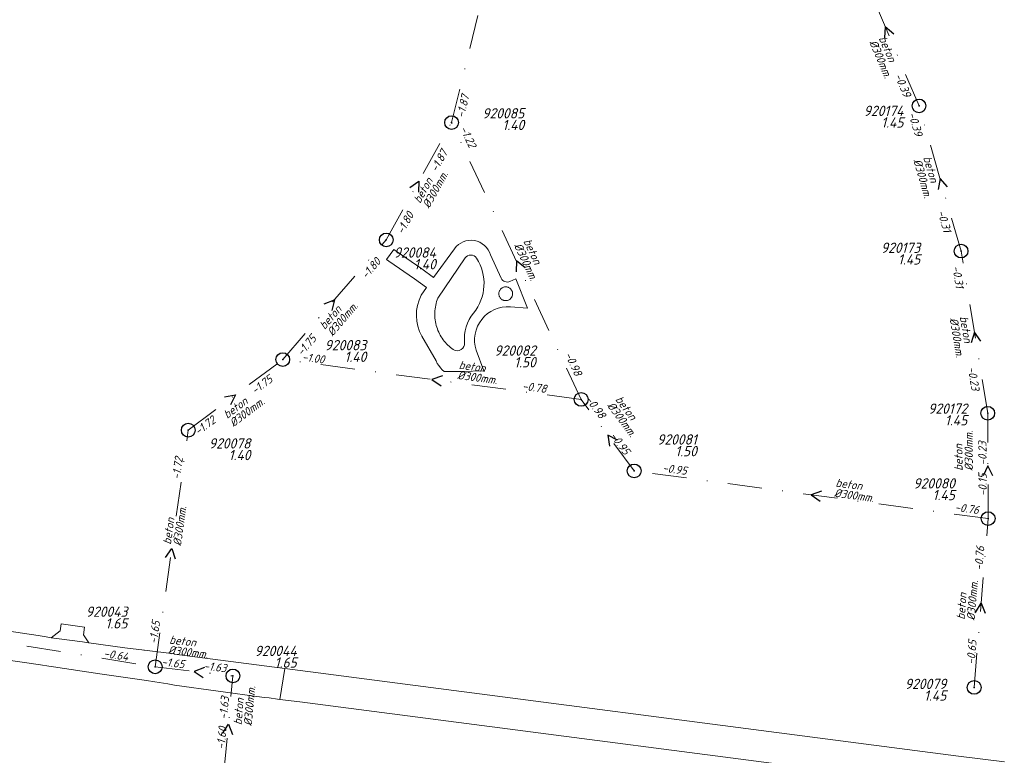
# Model space of a CAD drawing. Extents: x 148869 to 161638, y 453607 to 469810.
# Tile 695 of 1056: x 154540 to 154684, y 468014 to 468122. Entities that reach past the tile are written whole.
import ezdxf
from ezdxf.enums import TextEntityAlignment as Align

# ---------------------------------------------------------------- set-up
doc = ezdxf.new("R2010")
doc.units = 0
doc.header["$PDMODE"] = 32
doc.header["$PDSIZE"] = 2
doc.linetypes.add('RI-VWA', pattern=[11, 5, -3, 0, -3])
doc.layers.get('0').update_dxf_attribs({"linetype": 'CONTINUOUS'})
for name, color, linetype in [('B-OI-RI-BOB-T18-niet meenemen', 252, 'CONTINUOUS'), ('B-OI-RI-DIAMETER-T18-niet meenemen', 252, 'CONTINUOUS'), ('B-OI-RI-MATERIAAL-T18-niet meenemen', 252, 'CONTINUOUS'), ('B-OI-RI-STROOMRICHTING-S-niet meenemen', 252, 'CONTINUOUS'), ('B-OI-RI-VWA_PUTDEKSELHOOGTE-T25-niet meenemen', 252, 'CONTINUOUS'), ('gs dwa', 252, 'CONTINUOUS')]:
    doc.layers.add(name, color=color, linetype=linetype)
for name, color, linetype, lineweight in [('B-OI-RI-VWA_TRANSPORTLEIDING-G-niet meenemen', 252, 'RI-VWA', 18), ('B-RO-VH-VERHARDING_ASFALT-GV', 251, 'CONTINUOUS', 18), ('B-RO-VH-VERHARDING_HALFVERHARDING_GRIND-GV', 251, 'CONTINUOUS', 18), ('B-RO-VH-VERHARDING_STRAATBAKSTEEN-GV', 251, 'CONTINUOUS', 18)]:
    doc.layers.add(name, color=color, linetype=linetype, lineweight=lineweight)
doc.styles.add('iso15', font='ISO.shx', dxfattribs={"oblique": 15})
doc.styles.add('NLCS-ISO-M750_CURSIEF', font='NLCS-ISO.ttf', dxfattribs={"oblique": 15})

# ---------------------------------------------------------------- blocks, each defined once
blk = doc.blocks.new('ACMAP_ANN_TEMPLATE_diam')
at = {"color": 0, "linetype": 'ByBlock', "style": 'iso15', "oblique": 15}
blk.add_attdef('diam', (0.5, -1.3), '', height=1.2, dxfattribs=at)
blk = doc.blocks.new('ACMAP_ANN_TEMPLATE_mat')
at = {"color": 0, "linetype": 'ByBlock', "style": 'iso15', "oblique": 15}
blk.add_attdef('mat', (0.5, 0.2), '', height=1.2, dxfattribs=at)
blk = doc.blocks.new('ACMAP_ANN_TEMPLATE_nap-l')
at = {"color": 0, "linetype": 'ByBlock', "style": 'iso15', "oblique": 15}
blk.add_attdef('nap-l', (3.3, 0.2), '', height=1.2, dxfattribs=at)
blk = doc.blocks.new('ACMAP_ANN_TEMPLATE_nap-r')
at = {"color": 0, "linetype": 'ByBlock', "style": 'iso15', "oblique": 15}
blk.add_attdef('nap-r', text='', height=1.2, dxfattribs=at).set_placement((-4.1, 0.2), align=Align.RIGHT)
blk = doc.blocks.new('ACMAP_ANN_TEMPLATE_puth-dwa')
at = {"color": 0, "linetype": 'ByBlock', "style": 'iso15', "oblique": 15}
blk.add_attdef('puth-dwa', text='', height=1.5, dxfattribs=at).set_placement((2.7, 1), align=Align.RIGHT)
blk = doc.blocks.new('ACMAP_ANN_TEMPLATE_putnr-dwa')
at = {"color": 0, "linetype": 'ByBlock', "style": 'iso15', "oblique": 15}
blk.add_attdef('putnr-dwa', text='', height=1.5, dxfattribs=at).set_placement((2.7, 2.7), align=Align.RIGHT)

msp = doc.modelspace()

# ---------------------------------------------------------------- linework, layer by layer
at = {"layer": 'B-OI-RI-STROOMRICHTING-S-niet meenemen'}
for points in [[(154667.46, 468119.61), (154666.23, 468120.66), (154666.14, 468119.05)], [(154675.31, 468097.35), (154674.21, 468098.54), (154673.92, 468096.95)], [(154596.91, 468097.24), (154598.23, 468098.15), (154598.16, 468096.54)], [(154613.71, 468085.52), (154612.45, 468086.52), (154612.4, 468084.91)], [(154584.44, 468080.25), (154585.92, 468080.86), (154585.53, 468079.3)], [(154680.17, 468074.82), (154679.23, 468076.13), (154678.75, 468074.59)], [(154601.66, 468069.76), (154600.14, 468069.23), (154601.47, 468068.33)], [(154569.91, 468066.7), (154571.49, 468066.99), (154570.77, 468065.55)], [(154627.19, 468060.39), (154625.76, 468061.11), (154626.03, 468059.53)], [(154681.93, 468055.18), (154681.2, 468056.62), (154680.49, 468055.18)], [(154656.95, 468052.94), (154655.42, 468052.42), (154656.76, 468051.51)], [(154561.28, 468043.26), (154562.2, 468044.59), (154562.71, 468043.06)], [(154679.37, 468035.25), (154680.21, 468036.63), (154680.81, 468035.14)], [(154566.96, 468027.21), (154565.45, 468026.67), (154566.79, 468025.78)], [(154569.61, 468017.6), (154570.46, 468018.97), (154571.04, 468017.47)]]:
    msp.add_lwpolyline(points, dxfattribs=at)
at = {"layer": 'B-OI-RI-VWA_TRANSPORTLEIDING-G-niet meenemen'}
for p, q in [((154603, 468106.7), (154612.58, 468145.65)), ((154671.15, 468109.12), (154661.32, 468132.19)), ((154677.28, 468087.95), (154671.15, 468109.12)), ((154593.47, 468089.59), (154603, 468106.7)), ((154621.89, 468066.33), (154603, 468106.7)), ((154578.38, 468072.14), (154593.47, 468089.59)), ((154681.17, 468064.3), (154677.28, 468087.95)), ((154564.61, 468061.84), (154578.38, 468072.14)), ((154621.89, 468066.33), (154578.38, 468072.14)), ((154629.62, 468055.9), (154621.89, 468066.33)), ((154681.23, 468048.94), (154681.17, 468064.3)), ((154559.78, 468027.33), (154564.61, 468061.84)), ((154681.23, 468048.94), (154629.62, 468055.9)), ((154679.19, 468024.32), (154681.23, 468048.94)), ((154508.18, 468035.64), (154559.78, 468027.33)), ((154559.78, 468027.33), (154571.11, 468026)), ((154569.81, 468011.94), (154571.11, 468026))]:
    msp.add_line(p, q, dxfattribs=at)
at = {"layer": 'B-RO-VH-VERHARDING_ASFALT-GV', "flags": 128}
for points in [[(154502.74, 468033.62), (154506.2, 468033.03), (154509.11, 468032.61), (154513.1, 468032.03), (154515.02, 468031.75), (154516.26, 468031.57), (154527.26, 468029.94), (154529.38, 468029.63), (154530.61, 468029.45), (154533.97, 468028.95), (154543.04, 468027.61), (154544.29, 468027.42), (154544.95, 468027.32), (154551.69, 468026.33), (154558.52, 468025.32), (154559.75, 468025.14), (154561.64, 468024.85)], [(154562.59, 468024.65), (154575.35, 468022.88), (154575.75, 468022.87), (154576.41, 468022.79), (154577.6, 468022.63), (154577.98, 468022.58), (154578.69, 468027.08), (154569.3, 468028.3), (154562.59, 468029.18), (154562.57, 468029.2), (154558.23, 468029.77), (154558.13, 468029.76), (154557.82, 468029.8), (154556.55, 468029.95), (154555.36, 468030.09), (154550.13, 468030.82), (154549.17, 468030.95), (154545.76, 468031.42), (154544.61, 468031.58), (154543.9, 468031.68), (154542.72, 468031.89), (154532.21, 468033.43)], [(154683.59, 468013.49), (154676.51, 468014.35), (154578.69, 468027.08), (154577.98, 468022.58), (154580.89, 468022.2), (154678.79, 468009.49)]]:
    msp.add_lwpolyline(points, dxfattribs=at)
at = {"layer": 'B-RO-VH-VERHARDING_ASFALT-GV'}
msp.add_lwpolyline([(154561.64, 468024.85, -0.042212), (154562.59, 468024.65)], format="xyb", dxfattribs=at)
at = {"layer": 'B-RO-VH-VERHARDING_HALFVERHARDING_GRIND-GV', "flags": 128}
for points in [[(154603.42, 468088.3), (154600.37, 468084.09), (154598.66, 468085.37), (154594.91, 468087.95), (154594.56, 468088.19), (154593.52, 468086.71), (154593.86, 468086.47), (154597.61, 468083.9), (154599.36, 468082.64), (154598.58, 468081.51)], [(154600.99, 468081.11), (154604.98, 468086.95)], [(154610.24, 468083.99), (154608.68, 468087.4)], [(154611.57, 468079.82), (154614.08, 468079.62), (154612.37, 468083.89), (154611.51, 468083.54)], [(154598.68, 468075.54), (154600.74, 468071.93), (154600.91, 468071.58), (154601.12, 468071.25), (154601.36, 468070.94), (154601.62, 468070.65), (154601.91, 468070.39)], [(154604.43, 468070.4), (154607.71, 468070.47), (154606.57, 468073.52)]]:
    msp.add_lwpolyline(points, dxfattribs=at)
at = {"layer": 'B-RO-VH-VERHARDING_HALFVERHARDING_GRIND-GV'}
for points in [[(154608.68, 468087.4, 0.623625), (154603.42, 468088.3)], [(154604.98, 468086.95, -0.551568), (154606.62, 468086.91)], [(154606.62, 468086.91, -0.328824), (154606.19, 468078.92)], [(154611.51, 468083.54, -0.42193), (154610.24, 468083.99)], [(154598.58, 468081.51, 0.256695), (154598.68, 468075.54)], [(154600.56, 468078.99, -0.08389), (154600.99, 468081.11)], [(154606.57, 468073.52, -0.532411), (154611.57, 468079.82)], [(154600.84, 468076.85, -0.085168), (154600.56, 468078.99)], [(154606.19, 468078.92, 0.201155), (154604.89, 468074.61)], [(154601.77, 468075.03, -0.084193), (154600.84, 468076.85)], [(154603.24, 468073.59, -0.077935), (154601.77, 468075.03)], [(154604.89, 468074.61, -0.630057), (154603.24, 468073.59)], [(154601.91, 468070.39, 0.01149), (154604.43, 468070.4)]]:
    msp.add_lwpolyline(points, format="xyb", dxfattribs=at)
at = {"layer": 'B-RO-VH-VERHARDING_HALFVERHARDING_GRIND-GV', "flags": 128}
msp.add_lwpolyline([(154611.23, 468080.79), (154611.15, 468080.76), (154611.07, 468080.74), (154610.98, 468080.73), (154610.89, 468080.73), (154610.8, 468080.73), (154610.71, 468080.74), (154610.63, 468080.76), (154610.55, 468080.79), (154610.46, 468080.82), (154610.39, 468080.86), (154610.31, 468080.91), (154610.24, 468080.96), (154610.18, 468081.02), (154610.12, 468081.09), (154610.07, 468081.16), (154610.02, 468081.23), (154609.98, 468081.31), (154609.95, 468081.39), (154609.92, 468081.47), (154609.9, 468081.56), (154609.89, 468081.64), (154609.88, 468081.73), (154609.89, 468081.82), (154609.9, 468081.91), (154609.92, 468081.99), (154609.95, 468082.08), (154609.98, 468082.16), (154610.02, 468082.23), (154610.07, 468082.31), (154610.12, 468082.38), (154610.18, 468082.44), (154610.24, 468082.5), (154610.31, 468082.56), (154610.39, 468082.6), (154610.46, 468082.64), (154610.55, 468082.68), (154610.63, 468082.7), (154610.71, 468082.72), (154610.8, 468082.73), (154610.89, 468082.74), (154610.98, 468082.73), (154611.07, 468082.72), (154611.15, 468082.7), (154611.23, 468082.68), (154611.32, 468082.64), (154611.39, 468082.6), (154611.47, 468082.56), (154611.54, 468082.5), (154611.6, 468082.44), (154611.66, 468082.38), (154611.71, 468082.31), (154611.76, 468082.23), (154611.8, 468082.16), (154611.83, 468082.08), (154611.86, 468081.99), (154611.88, 468081.91), (154611.89, 468081.82), (154611.9, 468081.73), (154611.89, 468081.64), (154611.88, 468081.56), (154611.86, 468081.47), (154611.83, 468081.39), (154611.8, 468081.31), (154611.76, 468081.23), (154611.71, 468081.16), (154611.66, 468081.09), (154611.6, 468081.02), (154611.54, 468080.96), (154611.47, 468080.91), (154611.39, 468080.86), (154611.32, 468080.82)], close=True, dxfattribs=at)
at = {"layer": 'B-RO-VH-VERHARDING_STRAATBAKSTEEN-GV', "flags": 128}
msp.add_lwpolyline([(154544.61, 468031.58), (154545.76, 468031.42), (154549.17, 468030.95), (154550.13, 468030.82), (154549.31, 468031.99), (154549.47, 468033.13), (154546.06, 468033.61), (154545.92, 468032.58)], close=True, dxfattribs=at)
at = {"layer": 'gs dwa'}
for p in [(154671.15, 468109.12), (154603, 468106.7), (154593.47, 468089.59), (154677.28, 468087.95), (154578.38, 468072.14), (154621.89, 468066.33), (154681.17, 468064.3), (154564.61, 468061.84), (154629.62, 468055.9), (154681.23, 468048.94), (154559.78, 468027.33), (154571.11, 468026), (154679.19, 468024.32)]:
    msp.add_point(p, dxfattribs=at)

# ---------------------------------------------------------------- block references
at = {"layer": 'B-OI-RI-BOB-T18-niet meenemen'}
ref = msp.add_blockref('ACMAP_ANN_TEMPLATE_nap-l', (154666.07, 468116.52), dxfattribs=dict(at, rotation=293.0785869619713))
ref.add_attrib('nap-l', '-0.39', (154667.55, 468113.57), dxfattribs={"layer": '0', "color": 0, "linetype": 'ByBlock', "height": 1.2, "rotation": 293.0786, "style": 'NLCS-ISO-M750_CURSIEF', "oblique": 15})
ref = msp.add_blockref('ACMAP_ANN_TEMPLATE_nap-l', (154604.22, 468104.06), dxfattribs=dict(at, rotation=76.1820185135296))
ref.add_attrib('nap-l', '-1.87', (154604.81, 468107.31), dxfattribs={"layer": '0', "color": 0, "linetype": 'ByBlock', "height": 1.2, "rotation": 76.182, "style": 'NLCS-ISO-M750_CURSIEF', "oblique": 15})
ref = msp.add_blockref('ACMAP_ANN_TEMPLATE_nap-r', (154671.51, 468100.64), dxfattribs=dict(at, rotation=286.1489387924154))
ref.add_attrib('nap-r', '-0.39', dxfattribs={"layer": '0', "color": 0, "linetype": 'ByBlock', "height": 1.2, "rotation": 286.1489, "style": 'NLCS-ISO-M750_CURSIEF', "oblique": 15}).set_placement((154670.56, 468104.63), align=Align.RIGHT)
ref = msp.add_blockref('ACMAP_ANN_TEMPLATE_nap-r', (154607.13, 468099.09), dxfattribs=dict(at, rotation=295.0759148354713))
ref.add_attrib('nap-r', '-1.22', dxfattribs={"layer": '0', "color": 0, "linetype": 'ByBlock', "height": 1.2, "rotation": 295.0759, "style": 'NLCS-ISO-M750_CURSIEF', "oblique": 15}).set_placement((154605.57, 468102.89), align=Align.RIGHT)
ref = msp.add_blockref('ACMAP_ANN_TEMPLATE_nap-r', (154604.66, 468105.79), dxfattribs=dict(at, rotation=60.88288317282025))
ref.add_attrib('nap-r', '-1.87', dxfattribs={"layer": '0', "color": 0, "linetype": 'ByBlock', "height": 1.2, "rotation": 60.8829, "style": 'NLCS-ISO-M750_CURSIEF', "oblique": 15}).set_placement((154602.49, 468102.3), align=Align.RIGHT)
ref = msp.add_blockref('ACMAP_ANN_TEMPLATE_nap-l', (154594.48, 468087.33), dxfattribs=dict(at, rotation=60.88288317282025))
ref.add_attrib('nap-l', '-1.80', (154595.92, 468090.31), dxfattribs={"layer": '0', "color": 0, "linetype": 'ByBlock', "height": 1.2, "rotation": 60.8829, "style": 'NLCS-ISO-M750_CURSIEF', "oblique": 15})
ref = msp.add_blockref('ACMAP_ANN_TEMPLATE_nap-l', (154672.71, 468096.86), dxfattribs=dict(at, rotation=286.1489387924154))
ref.add_attrib('nap-l', '-0.31', (154673.82, 468093.74), dxfattribs={"layer": '0', "color": 0, "linetype": 'ByBlock', "height": 1.2, "rotation": 286.1489, "style": 'NLCS-ISO-M750_CURSIEF', "oblique": 15})
ref = msp.add_blockref('ACMAP_ANN_TEMPLATE_nap-r', (154595.6, 468089.29), dxfattribs=dict(at, rotation=49.14817766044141))
ref.add_attrib('nap-r', '-1.80', dxfattribs={"layer": '0', "color": 0, "linetype": 'ByBlock', "height": 1.2, "rotation": 49.1482, "style": 'NLCS-ISO-M750_CURSIEF', "oblique": 15}).set_placement((154592.77, 468086.32), align=Align.RIGHT)
ref = msp.add_blockref('ACMAP_ANN_TEMPLATE_nap-r', (154676.98, 468078.42), dxfattribs=dict(at, rotation=279.34049173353))
ref.add_attrib('nap-r', '-0.31', dxfattribs={"layer": '0', "color": 0, "linetype": 'ByBlock', "height": 1.2, "rotation": 279.3405, "style": 'NLCS-ISO-M750_CURSIEF', "oblique": 15}).set_placement((154676.52, 468082.49), align=Align.RIGHT)
ref = msp.add_blockref('ACMAP_ANN_TEMPLATE_nap-l', (154579.19, 468069.95), dxfattribs=dict(at, rotation=49.14817766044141))
ref.add_attrib('nap-l', '-1.75', (154581.2, 468072.58), dxfattribs={"layer": '0', "color": 0, "linetype": 'ByBlock', "height": 1.2, "rotation": 49.1482, "style": 'NLCS-ISO-M750_CURSIEF', "oblique": 15})
ref = msp.add_blockref('ACMAP_ANN_TEMPLATE_nap-r', (154588.42, 468070.79), dxfattribs=dict(at, rotation=352.3941436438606))
ref.add_attrib('nap-r', '-1.00', dxfattribs={"layer": '0', "color": 0, "linetype": 'ByBlock', "height": 1.2, "rotation": 352.3941, "style": 'NLCS-ISO-M750_CURSIEF', "oblique": 15}).set_placement((154584.38, 468071.54), align=Align.RIGHT)
ref = msp.add_blockref('ACMAP_ANN_TEMPLATE_nap-l', (154617.88, 468075.8), dxfattribs=dict(at, rotation=295.0759148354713))
ref.add_attrib('nap-l', '-0.98', (154619.46, 468072.9), dxfattribs={"layer": '0', "color": 0, "linetype": 'ByBlock', "height": 1.2, "rotation": 295.0759, "style": 'NLCS-ISO-M750_CURSIEF', "oblique": 15})
ref = msp.add_blockref('ACMAP_ANN_TEMPLATE_nap-r', (154580.44, 468071.3), dxfattribs=dict(at, rotation=36.79659533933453))
ref.add_attrib('nap-r', '-1.75', dxfattribs={"layer": '0', "color": 0, "linetype": 'ByBlock', "height": 1.2, "rotation": 36.7966, "style": 'NLCS-ISO-M750_CURSIEF', "oblique": 15}).set_placement((154577.03, 468069), align=Align.RIGHT)
ref = msp.add_blockref('ACMAP_ANN_TEMPLATE_nap-l', (154677.52, 468074.22), dxfattribs=dict(at, rotation=279.34049173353))
ref.add_attrib('nap-l', '-0.23', (154678.25, 468071), dxfattribs={"layer": '0', "color": 0, "linetype": 'ByBlock', "height": 1.2, "rotation": 279.3405, "style": 'NLCS-ISO-M750_CURSIEF', "oblique": 15})
ref = msp.add_blockref('ACMAP_ANN_TEMPLATE_nap-l', (154609.94, 468067.96), dxfattribs=dict(at, rotation=352.3941436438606))
ref.add_attrib('nap-l', '-0.78', (154613.24, 468067.73), dxfattribs={"layer": '0', "color": 0, "linetype": 'ByBlock', "height": 1.2, "rotation": 352.3941, "style": 'NLCS-ISO-M750_CURSIEF', "oblique": 15})
ref = msp.add_blockref('ACMAP_ANN_TEMPLATE_nap-r', (154626.9, 468059.99), dxfattribs=dict(at, rotation=306.543303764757))
ref.add_attrib('nap-r', '-0.98', dxfattribs={"layer": '0', "color": 0, "linetype": 'ByBlock', "height": 1.2, "rotation": 306.5433, "style": 'NLCS-ISO-M750_CURSIEF', "oblique": 15}).set_placement((154624.62, 468063.41), align=Align.RIGHT)
ref = msp.add_blockref('ACMAP_ANN_TEMPLATE_nap-l', (154563.58, 468058.92), dxfattribs=dict(at, rotation=36.79659533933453))
ref.add_attrib('nap-l', '-1.72', (154566.1, 468061.06), dxfattribs={"layer": '0', "color": 0, "linetype": 'ByBlock', "height": 1.2, "rotation": 36.7966, "style": 'NLCS-ISO-M750_CURSIEF', "oblique": 15})
ref = msp.add_blockref('ACMAP_ANN_TEMPLATE_nap-l', (154623.91, 468063.54), dxfattribs=dict(at, rotation=306.543303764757))
ref.add_attrib('nap-l', '-0.95', (154626.04, 468061), dxfattribs={"layer": '0', "color": 0, "linetype": 'ByBlock', "height": 1.2, "rotation": 306.5433, "style": 'NLCS-ISO-M750_CURSIEF', "oblique": 15})
ref = msp.add_blockref('ACMAP_ANN_TEMPLATE_nap-r', (154681.17, 468064.3), dxfattribs=dict(at, rotation=90.22381050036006))
ref.add_attrib('nap-r', '-0.23', dxfattribs={"layer": '0', "color": 0, "linetype": 'ByBlock', "height": 1.2, "rotation": 90.2238, "style": 'NLCS-ISO-M750_CURSIEF', "oblique": 15}).set_placement((154680.99, 468060.2), align=Align.RIGHT)
ref = msp.add_blockref('ACMAP_ANN_TEMPLATE_nap-r', (154564.61, 468061.84), dxfattribs=dict(at, rotation=82.03266930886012))
ref.add_attrib('nap-r', '-1.72', dxfattribs={"layer": '0', "color": 0, "linetype": 'ByBlock', "height": 1.2, "rotation": 82.0327, "style": 'NLCS-ISO-M750_CURSIEF', "oblique": 15}).set_placement((154563.84, 468057.81), align=Align.RIGHT)
ref = msp.add_blockref('ACMAP_ANN_TEMPLATE_nap-r', (154641.27, 468054.57), dxfattribs=dict(at, rotation=352.3195660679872))
ref.add_attrib('nap-r', '-0.95', dxfattribs={"layer": '0', "color": 0, "linetype": 'ByBlock', "height": 1.2, "rotation": 352.3196, "style": 'NLCS-ISO-M750_CURSIEF', "oblique": 15}).set_placement((154637.23, 468055.31), align=Align.RIGHT)
ref = msp.add_blockref('ACMAP_ANN_TEMPLATE_nap-l', (154681.23, 468048.94), dxfattribs=dict(at, rotation=90.22381050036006))
ref.add_attrib('nap-l', '-0.15', (154681.02, 468052.24), dxfattribs={"layer": '0', "color": 0, "linetype": 'ByBlock', "height": 1.2, "rotation": 90.2238, "style": 'NLCS-ISO-M750_CURSIEF', "oblique": 15})
ref = msp.add_blockref('ACMAP_ANN_TEMPLATE_nap-l', (154673, 468050.3), dxfattribs=dict(at, rotation=352.3195660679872))
ref.add_attrib('nap-l', '-0.76', (154676.3, 468050.06), dxfattribs={"layer": '0', "color": 0, "linetype": 'ByBlock', "height": 1.2, "rotation": 352.3196, "style": 'NLCS-ISO-M750_CURSIEF', "oblique": 15})
ref = msp.add_blockref('ACMAP_ANN_TEMPLATE_nap-r', (154681.23, 468048.94), dxfattribs=dict(at, rotation=85.26332283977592))
ref.add_attrib('nap-r', '-0.76', dxfattribs={"layer": '0', "color": 0, "linetype": 'ByBlock', "height": 1.2, "rotation": 85.2633, "style": 'NLCS-ISO-M750_CURSIEF', "oblique": 15}).set_placement((154680.69, 468044.87), align=Align.RIGHT)
ref = msp.add_blockref('ACMAP_ANN_TEMPLATE_nap-l', (154559.78, 468027.33), dxfattribs=dict(at, rotation=82.03266930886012))
ref.add_attrib('nap-l', '-1.65', (154560.04, 468030.63), dxfattribs={"layer": '0', "color": 0, "linetype": 'ByBlock', "height": 1.2, "rotation": 82.0327, "style": 'NLCS-ISO-M750_CURSIEF', "oblique": 15})
ref = msp.add_blockref('ACMAP_ANN_TEMPLATE_nap-l', (154679.19, 468024.32), dxfattribs=dict(at, rotation=85.26332283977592))
ref.add_attrib('nap-l', '-0.65', (154679.26, 468027.63), dxfattribs={"layer": '0', "color": 0, "linetype": 'ByBlock', "height": 1.2, "rotation": 85.2633, "style": 'NLCS-ISO-M750_CURSIEF', "oblique": 15})
ref = msp.add_blockref('ACMAP_ANN_TEMPLATE_nap-r', (154559.78, 468027.33), dxfattribs=dict(at, rotation=350.8512686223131))
ref.add_attrib('nap-r', '-0.64', dxfattribs={"layer": '0', "color": 0, "linetype": 'ByBlock', "height": 1.2, "rotation": 350.8513, "style": 'NLCS-ISO-M750_CURSIEF', "oblique": 15}).set_placement((154555.76, 468028.18), align=Align.RIGHT)
ref = msp.add_blockref('ACMAP_ANN_TEMPLATE_nap-l', (154557.36, 468027.69), dxfattribs=dict(at, rotation=353.3048341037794))
ref.add_attrib('nap-l', '-1.65', (154560.66, 468027.5), dxfattribs={"layer": '0', "color": 0, "linetype": 'ByBlock', "height": 1.2, "rotation": 353.3048, "style": 'NLCS-ISO-M750_CURSIEF', "oblique": 15})
ref = msp.add_blockref('ACMAP_ANN_TEMPLATE_nap-r', (154574.15, 468025.84), dxfattribs=dict(at, rotation=353.3048341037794))
ref.add_attrib('nap-r', '-1.63', dxfattribs={"layer": '0', "color": 0, "linetype": 'ByBlock', "height": 1.2, "rotation": 353.3048, "style": 'NLCS-ISO-M750_CURSIEF', "oblique": 15}).set_placement((154570.11, 468026.52), align=Align.RIGHT)
ref = msp.add_blockref('ACMAP_ANN_TEMPLATE_nap-r', (154571.15, 468026.99), dxfattribs=dict(at, rotation=84.71740120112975))
ref.add_attrib('nap-r', '-1.63', dxfattribs={"layer": '0', "color": 0, "linetype": 'ByBlock', "height": 1.2, "rotation": 84.7174, "style": 'NLCS-ISO-M750_CURSIEF', "oblique": 15}).set_placement((154570.57, 468022.93), align=Align.RIGHT)
ref = msp.add_blockref('ACMAP_ANN_TEMPLATE_nap-l', (154569.81, 468011.94), dxfattribs=dict(at, rotation=84.71740120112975))
ref.add_attrib('nap-l', '-1.60', (154569.91, 468015.24), dxfattribs={"layer": '0', "color": 0, "linetype": 'ByBlock', "height": 1.2, "rotation": 84.7174, "style": 'NLCS-ISO-M750_CURSIEF', "oblique": 15})
at = {"layer": 'B-OI-RI-DIAMETER-T18-niet meenemen'}
ref = msp.add_blockref('ACMAP_ANN_TEMPLATE_diam', (154664.87, 468119.38), dxfattribs=dict(at, rotation=293.0785869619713))
ref.add_attrib('diam', '%%c300mm.', (154663.87, 468118.42), dxfattribs={"layer": '0', "color": 0, "linetype": 'ByBlock', "height": 1.2, "rotation": 293.0786, "style": 'NLCS-ISO-M750_CURSIEF', "oblique": 15})
ref = msp.add_blockref('ACMAP_ANN_TEMPLATE_diam', (154671.42, 468102.02), dxfattribs=dict(at, rotation=286.1489387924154))
ref.add_attrib('diam', '%%c300mm.', (154670.31, 468101.18), dxfattribs={"layer": '0', "color": 0, "linetype": 'ByBlock', "height": 1.2, "rotation": 286.1489, "style": 'NLCS-ISO-M750_CURSIEF', "oblique": 15})
ref = msp.add_blockref('ACMAP_ANN_TEMPLATE_diam', (154598.34, 468094.29), dxfattribs=dict(at, rotation=60.88288317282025))
ref.add_attrib('diam', '%%c300mm.', (154599.72, 468094.09), dxfattribs={"layer": '0', "color": 0, "linetype": 'ByBlock', "height": 1.2, "rotation": 60.8829, "style": 'NLCS-ISO-M750_CURSIEF', "oblique": 15})
ref = msp.add_blockref('ACMAP_ANN_TEMPLATE_diam', (154613.04, 468089.78), dxfattribs=dict(at, rotation=295.0759148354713))
ref.add_attrib('diam', '%%c300mm.', (154612.07, 468088.78), dxfattribs={"layer": '0', "color": 0, "linetype": 'ByBlock', "height": 1.2, "rotation": 295.0759, "style": 'NLCS-ISO-M750_CURSIEF', "oblique": 15})
ref = msp.add_blockref('ACMAP_ANN_TEMPLATE_diam', (154584.33, 468075.93), dxfattribs=dict(at, rotation=49.14817766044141))
ref.add_attrib('diam', '%%c300mm.', (154585.64, 468075.45), dxfattribs={"layer": '0', "color": 0, "linetype": 'ByBlock', "height": 1.2, "rotation": 49.1482, "style": 'NLCS-ISO-M750_CURSIEF', "oblique": 15})
ref = msp.add_blockref('ACMAP_ANN_TEMPLATE_diam', (154676.81, 468078.83), dxfattribs=dict(at, rotation=279.34049173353))
ref.add_attrib('diam', '%%c300mm.', (154675.61, 468078.13), dxfattribs={"layer": '0', "color": 0, "linetype": 'ByBlock', "height": 1.2, "rotation": 279.3405, "style": 'NLCS-ISO-M750_CURSIEF', "oblique": 15})
ref = msp.add_blockref('ACMAP_ANN_TEMPLATE_diam', (154603.47, 468070.67), dxfattribs=dict(at, rotation=352.3941436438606))
ref.add_attrib('diam', '%%c300mm.', (154603.8, 468069.31), dxfattribs={"layer": '0', "color": 0, "linetype": 'ByBlock', "height": 1.2, "rotation": 352.3941, "style": 'NLCS-ISO-M750_CURSIEF', "oblique": 15})
ref = msp.add_blockref('ACMAP_ANN_TEMPLATE_diam', (154570, 468063), dxfattribs=dict(at, rotation=36.79659533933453))
ref.add_attrib('diam', '%%c300mm.', (154571.18, 468062.25), dxfattribs={"layer": '0', "color": 0, "linetype": 'ByBlock', "height": 1.2, "rotation": 36.7966, "style": 'NLCS-ISO-M750_CURSIEF', "oblique": 15})
ref = msp.add_blockref('ACMAP_ANN_TEMPLATE_diam', (154626.36, 468066.58), dxfattribs=dict(at, rotation=306.543303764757))
ref.add_attrib('diam', '%%c300mm.', (154625.61, 468065.41), dxfattribs={"layer": '0', "color": 0, "linetype": 'ByBlock', "height": 1.2, "rotation": 306.5433, "style": 'NLCS-ISO-M750_CURSIEF', "oblique": 15})
ref = msp.add_blockref('ACMAP_ANN_TEMPLATE_diam', (154677.71, 468055.41), dxfattribs=dict(at, rotation=90.22381050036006))
ref.add_attrib('diam', '%%c300mm.', (154679.01, 468055.92), dxfattribs={"layer": '0', "color": 0, "linetype": 'ByBlock', "height": 1.2, "rotation": 90.2238, "style": 'NLCS-ISO-M750_CURSIEF', "oblique": 15})
ref = msp.add_blockref('ACMAP_ANN_TEMPLATE_diam', (154658.4, 468053.49), dxfattribs=dict(at, rotation=352.3195660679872))
ref.add_attrib('diam', '%%c300mm.', (154658.72, 468052.13), dxfattribs={"layer": '0', "color": 0, "linetype": 'ByBlock', "height": 1.2, "rotation": 352.3196, "style": 'NLCS-ISO-M750_CURSIEF', "oblique": 15})
ref = msp.add_blockref('ACMAP_ANN_TEMPLATE_diam', (154562.2, 468044.59), dxfattribs=dict(at, rotation=82.03266930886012))
ref.add_attrib('diam', '%%c300mm.', (154563.55, 468044.9), dxfattribs={"layer": '0', "color": 0, "linetype": 'ByBlock', "height": 1.2, "rotation": 82.0327, "style": 'NLCS-ISO-M750_CURSIEF', "oblique": 15})
ref = msp.add_blockref('ACMAP_ANN_TEMPLATE_diam', (154677.95, 468033.67), dxfattribs=dict(at, rotation=85.26332283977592))
ref.add_attrib('diam', '%%c300mm.', (154679.28, 468034.06), dxfattribs={"layer": '0', "color": 0, "linetype": 'ByBlock', "height": 1.2, "rotation": 85.2633, "style": 'NLCS-ISO-M750_CURSIEF', "oblique": 15})
ref = msp.add_blockref('ACMAP_ANN_TEMPLATE_diam', (154561.28, 468030.58), dxfattribs=dict(at, rotation=353.3048341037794))
ref.add_attrib('diam', '%%c300mm.', (154561.62, 468029.23), dxfattribs={"layer": '0', "color": 0, "linetype": 'ByBlock', "height": 1.2, "rotation": 353.3048, "style": 'NLCS-ISO-M750_CURSIEF', "oblique": 15})
ref = msp.add_blockref('ACMAP_ANN_TEMPLATE_diam', (154572.52, 468018.3), dxfattribs=dict(at, rotation=84.71740120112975))
ref.add_attrib('diam', '%%c300mm.', (154573.86, 468018.67), dxfattribs={"layer": '0', "color": 0, "linetype": 'ByBlock', "height": 1.2, "rotation": 84.7174, "style": 'NLCS-ISO-M750_CURSIEF', "oblique": 15})
at = {"layer": 'B-OI-RI-MATERIAAL-T18-niet meenemen'}
ref = msp.add_blockref('ACMAP_ANN_TEMPLATE_mat', (154664.87, 468119.38), dxfattribs=dict(at, rotation=293.0785869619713))
ref.add_attrib('mat', 'beton', (154665.25, 468119), dxfattribs={"layer": '0', "color": 0, "linetype": 'ByBlock', "height": 1.2, "rotation": 293.0786, "style": 'NLCS-ISO-M750_CURSIEF', "oblique": 15})
ref = msp.add_blockref('ACMAP_ANN_TEMPLATE_mat', (154671.42, 468102.02), dxfattribs=dict(at, rotation=286.1489387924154))
ref.add_attrib('mat', 'beton', (154671.75, 468101.6), dxfattribs={"layer": '0', "color": 0, "linetype": 'ByBlock', "height": 1.2, "rotation": 286.1489, "style": 'NLCS-ISO-M750_CURSIEF', "oblique": 15})
ref = msp.add_blockref('ACMAP_ANN_TEMPLATE_mat', (154598.34, 468094.29), dxfattribs=dict(at, rotation=60.88288317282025))
ref.add_attrib('mat', 'beton', (154598.41, 468094.82), dxfattribs={"layer": '0', "color": 0, "linetype": 'ByBlock', "height": 1.2, "rotation": 60.8829, "style": 'NLCS-ISO-M750_CURSIEF', "oblique": 15})
ref = msp.add_blockref('ACMAP_ANN_TEMPLATE_mat', (154613.04, 468089.78), dxfattribs=dict(at, rotation=295.0759148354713))
ref.add_attrib('mat', 'beton', (154613.43, 468089.41), dxfattribs={"layer": '0', "color": 0, "linetype": 'ByBlock', "height": 1.2, "rotation": 295.0759, "style": 'NLCS-ISO-M750_CURSIEF', "oblique": 15})
ref = msp.add_blockref('ACMAP_ANN_TEMPLATE_mat', (154584.33, 468075.93), dxfattribs=dict(at, rotation=49.14817766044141))
ref.add_attrib('mat', 'beton', (154584.5, 468076.43), dxfattribs={"layer": '0', "color": 0, "linetype": 'ByBlock', "height": 1.2, "rotation": 49.1482, "style": 'NLCS-ISO-M750_CURSIEF', "oblique": 15})
ref = msp.add_blockref('ACMAP_ANN_TEMPLATE_mat', (154676.81, 468078.83), dxfattribs=dict(at, rotation=279.34049173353))
ref.add_attrib('mat', 'beton', (154677.09, 468078.37), dxfattribs={"layer": '0', "color": 0, "linetype": 'ByBlock', "height": 1.2, "rotation": 279.3405, "style": 'NLCS-ISO-M750_CURSIEF', "oblique": 15})
ref = msp.add_blockref('ACMAP_ANN_TEMPLATE_mat', (154603.47, 468070.67), dxfattribs=dict(at, rotation=352.3941436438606))
ref.add_attrib('mat', 'beton', (154604, 468070.8), dxfattribs={"layer": '0', "color": 0, "linetype": 'ByBlock', "height": 1.2, "rotation": 352.3941, "style": 'NLCS-ISO-M750_CURSIEF', "oblique": 15})
ref = msp.add_blockref('ACMAP_ANN_TEMPLATE_mat', (154570, 468063), dxfattribs=dict(at, rotation=36.79659533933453))
ref.add_attrib('mat', 'beton', (154570.28, 468063.46), dxfattribs={"layer": '0', "color": 0, "linetype": 'ByBlock', "height": 1.2, "rotation": 36.7966, "style": 'NLCS-ISO-M750_CURSIEF', "oblique": 15})
ref = msp.add_blockref('ACMAP_ANN_TEMPLATE_mat', (154626.36, 468066.58), dxfattribs=dict(at, rotation=306.543303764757))
ref.add_attrib('mat', 'beton', (154626.81, 468066.3), dxfattribs={"layer": '0', "color": 0, "linetype": 'ByBlock', "height": 1.2, "rotation": 306.5433, "style": 'NLCS-ISO-M750_CURSIEF', "oblique": 15})
ref = msp.add_blockref('ACMAP_ANN_TEMPLATE_mat', (154677.71, 468055.41), dxfattribs=dict(at, rotation=90.22381050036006))
ref.add_attrib('mat', 'beton', (154677.51, 468055.91), dxfattribs={"layer": '0', "color": 0, "linetype": 'ByBlock', "height": 1.2, "rotation": 90.2238, "style": 'NLCS-ISO-M750_CURSIEF', "oblique": 15})
ref = msp.add_blockref('ACMAP_ANN_TEMPLATE_mat', (154658.4, 468053.49), dxfattribs=dict(at, rotation=352.3195660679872))
ref.add_attrib('mat', 'beton', (154658.93, 468053.62), dxfattribs={"layer": '0', "color": 0, "linetype": 'ByBlock', "height": 1.2, "rotation": 352.3196, "style": 'NLCS-ISO-M750_CURSIEF', "oblique": 15})
ref = msp.add_blockref('ACMAP_ANN_TEMPLATE_mat', (154562.2, 468044.59), dxfattribs=dict(at, rotation=82.03266930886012))
ref.add_attrib('mat', 'beton', (154562.07, 468045.11), dxfattribs={"layer": '0', "color": 0, "linetype": 'ByBlock', "height": 1.2, "rotation": 82.0327, "style": 'NLCS-ISO-M750_CURSIEF', "oblique": 15})
ref = msp.add_blockref('ACMAP_ANN_TEMPLATE_mat', (154677.95, 468033.67), dxfattribs=dict(at, rotation=85.26332283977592))
ref.add_attrib('mat', 'beton', (154677.79, 468034.18), dxfattribs={"layer": '0', "color": 0, "linetype": 'ByBlock', "height": 1.2, "rotation": 85.2633, "style": 'NLCS-ISO-M750_CURSIEF', "oblique": 15})
ref = msp.add_blockref('ACMAP_ANN_TEMPLATE_mat', (154561.28, 468030.58), dxfattribs=dict(at, rotation=353.3048341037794))
ref.add_attrib('mat', 'beton', (154561.8, 468030.72), dxfattribs={"layer": '0', "color": 0, "linetype": 'ByBlock', "height": 1.2, "rotation": 353.3048, "style": 'NLCS-ISO-M750_CURSIEF', "oblique": 15})
ref = msp.add_blockref('ACMAP_ANN_TEMPLATE_mat', (154572.52, 468018.3), dxfattribs=dict(at, rotation=84.71740120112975))
ref.add_attrib('mat', 'beton', (154572.37, 468018.81), dxfattribs={"layer": '0', "color": 0, "linetype": 'ByBlock', "height": 1.2, "rotation": 84.7174, "style": 'NLCS-ISO-M750_CURSIEF', "oblique": 15})
at = {"layer": 'B-OI-RI-VWA_PUTDEKSELHOOGTE-T25-niet meenemen'}
ref = msp.add_blockref('ACMAP_ANN_TEMPLATE_putnr-dwa', (154610.89, 468104.6), dxfattribs=at)
ref.add_attrib('putnr-dwa', '920085', dxfattribs={"layer": '0', "color": 0, "linetype": 'ByBlock', "height": 1.5, "style": 'NLCS-ISO-M750_CURSIEF', "oblique": 15}).set_placement((154613.59, 468107.3), align=Align.RIGHT)
ref = msp.add_blockref('ACMAP_ANN_TEMPLATE_putnr-dwa', (154666.19, 468104.96), dxfattribs=at)
ref.add_attrib('putnr-dwa', '920174', dxfattribs={"layer": '0', "color": 0, "linetype": 'ByBlock', "height": 1.5, "style": 'NLCS-ISO-M750_CURSIEF', "oblique": 15}).set_placement((154668.89, 468107.66), align=Align.RIGHT)
ref = msp.add_blockref('ACMAP_ANN_TEMPLATE_puth-dwa', (154610.89, 468104.6), dxfattribs=at)
ref.add_attrib('puth-dwa', '1.40', dxfattribs={"layer": '0', "color": 0, "linetype": 'ByBlock', "height": 1.5, "style": 'NLCS-ISO-M750_CURSIEF', "oblique": 15}).set_placement((154613.59, 468105.6), align=Align.RIGHT)
ref = msp.add_blockref('ACMAP_ANN_TEMPLATE_puth-dwa', (154666.19, 468104.96), dxfattribs=at)
ref.add_attrib('puth-dwa', '1.45', dxfattribs={"layer": '0', "color": 0, "linetype": 'ByBlock', "height": 1.5, "style": 'NLCS-ISO-M750_CURSIEF', "oblique": 15}).set_placement((154668.89, 468105.96), align=Align.RIGHT)
ref = msp.add_blockref('ACMAP_ANN_TEMPLATE_putnr-dwa', (154598.01, 468084.3), dxfattribs=at)
ref.add_attrib('putnr-dwa', '920084', dxfattribs={"layer": '0', "color": 0, "linetype": 'ByBlock', "height": 1.5, "style": 'NLCS-ISO-M750_CURSIEF', "oblique": 15}).set_placement((154600.71, 468087), align=Align.RIGHT)
ref = msp.add_blockref('ACMAP_ANN_TEMPLATE_putnr-dwa', (154668.63, 468084.99), dxfattribs=at)
ref.add_attrib('putnr-dwa', '920173', dxfattribs={"layer": '0', "color": 0, "linetype": 'ByBlock', "height": 1.5, "style": 'NLCS-ISO-M750_CURSIEF', "oblique": 15}).set_placement((154671.33, 468087.69), align=Align.RIGHT)
ref = msp.add_blockref('ACMAP_ANN_TEMPLATE_puth-dwa', (154668.63, 468084.99), dxfattribs=at)
ref.add_attrib('puth-dwa', '1.45', dxfattribs={"layer": '0', "color": 0, "linetype": 'ByBlock', "height": 1.5, "style": 'NLCS-ISO-M750_CURSIEF', "oblique": 15}).set_placement((154671.33, 468085.99), align=Align.RIGHT)
ref = msp.add_blockref('ACMAP_ANN_TEMPLATE_puth-dwa', (154598.01, 468084.3), dxfattribs=at)
ref.add_attrib('puth-dwa', '1.40', dxfattribs={"layer": '0', "color": 0, "linetype": 'ByBlock', "height": 1.5, "style": 'NLCS-ISO-M750_CURSIEF', "oblique": 15}).set_placement((154600.71, 468085.3), align=Align.RIGHT)
ref = msp.add_blockref('ACMAP_ANN_TEMPLATE_putnr-dwa', (154587.87, 468070.79), dxfattribs=at)
ref.add_attrib('putnr-dwa', '920083', dxfattribs={"layer": '0', "color": 0, "linetype": 'ByBlock', "height": 1.5, "style": 'NLCS-ISO-M750_CURSIEF', "oblique": 15}).set_placement((154590.57, 468073.49), align=Align.RIGHT)
ref = msp.add_blockref('ACMAP_ANN_TEMPLATE_putnr-dwa', (154612.58, 468070), dxfattribs=at)
ref.add_attrib('putnr-dwa', '920082', dxfattribs={"layer": '0', "color": 0, "linetype": 'ByBlock', "height": 1.5, "style": 'NLCS-ISO-M750_CURSIEF', "oblique": 15}).set_placement((154615.28, 468072.7), align=Align.RIGHT)
ref = msp.add_blockref('ACMAP_ANN_TEMPLATE_puth-dwa', (154587.87, 468070.79), dxfattribs=at)
ref.add_attrib('puth-dwa', '1.40', dxfattribs={"layer": '0', "color": 0, "linetype": 'ByBlock', "height": 1.5, "style": 'NLCS-ISO-M750_CURSIEF', "oblique": 15}).set_placement((154590.57, 468071.79), align=Align.RIGHT)
ref = msp.add_blockref('ACMAP_ANN_TEMPLATE_puth-dwa', (154612.58, 468070), dxfattribs=at)
ref.add_attrib('puth-dwa', '1.50', dxfattribs={"layer": '0', "color": 0, "linetype": 'ByBlock', "height": 1.5, "style": 'NLCS-ISO-M750_CURSIEF', "oblique": 15}).set_placement((154615.28, 468071), align=Align.RIGHT)
ref = msp.add_blockref('ACMAP_ANN_TEMPLATE_putnr-dwa', (154675.48, 468061.53), dxfattribs=at)
ref.add_attrib('putnr-dwa', '920172', dxfattribs={"layer": '0', "color": 0, "linetype": 'ByBlock', "height": 1.5, "style": 'NLCS-ISO-M750_CURSIEF', "oblique": 15}).set_placement((154678.18, 468064.23), align=Align.RIGHT)
ref = msp.add_blockref('ACMAP_ANN_TEMPLATE_puth-dwa', (154675.48, 468061.53), dxfattribs=at)
ref.add_attrib('puth-dwa', '1.45', dxfattribs={"layer": '0', "color": 0, "linetype": 'ByBlock', "height": 1.5, "style": 'NLCS-ISO-M750_CURSIEF', "oblique": 15}).set_placement((154678.18, 468062.53), align=Align.RIGHT)
ref = msp.add_blockref('ACMAP_ANN_TEMPLATE_putnr-dwa', (154636.06, 468057.03), dxfattribs=at)
ref.add_attrib('putnr-dwa', '920081', dxfattribs={"layer": '0', "color": 0, "linetype": 'ByBlock', "height": 1.5, "style": 'NLCS-ISO-M750_CURSIEF', "oblique": 15}).set_placement((154638.76, 468059.73), align=Align.RIGHT)
ref = msp.add_blockref('ACMAP_ANN_TEMPLATE_putnr-dwa', (154570.98, 468056.46), dxfattribs=at)
ref.add_attrib('putnr-dwa', '920078', dxfattribs={"layer": '0', "color": 0, "linetype": 'ByBlock', "height": 1.5, "style": 'NLCS-ISO-M750_CURSIEF', "oblique": 15}).set_placement((154573.68, 468059.16), align=Align.RIGHT)
ref = msp.add_blockref('ACMAP_ANN_TEMPLATE_puth-dwa', (154570.98, 468056.46), dxfattribs=at)
ref.add_attrib('puth-dwa', '1.40', dxfattribs={"layer": '0', "color": 0, "linetype": 'ByBlock', "height": 1.5, "style": 'NLCS-ISO-M750_CURSIEF', "oblique": 15}).set_placement((154573.68, 468057.46), align=Align.RIGHT)
ref = msp.add_blockref('ACMAP_ANN_TEMPLATE_puth-dwa', (154636.06, 468057.03), dxfattribs=at)
ref.add_attrib('puth-dwa', '1.50', dxfattribs={"layer": '0', "color": 0, "linetype": 'ByBlock', "height": 1.5, "style": 'NLCS-ISO-M750_CURSIEF', "oblique": 15}).set_placement((154638.76, 468058.03), align=Align.RIGHT)
ref = msp.add_blockref('ACMAP_ANN_TEMPLATE_putnr-dwa', (154673.68, 468050.63), dxfattribs=at)
ref.add_attrib('putnr-dwa', '920080', dxfattribs={"layer": '0', "color": 0, "linetype": 'ByBlock', "height": 1.5, "style": 'NLCS-ISO-M750_CURSIEF', "oblique": 15}).set_placement((154676.38, 468053.33), align=Align.RIGHT)
ref = msp.add_blockref('ACMAP_ANN_TEMPLATE_puth-dwa', (154673.68, 468050.63), dxfattribs=at)
ref.add_attrib('puth-dwa', '1.45', dxfattribs={"layer": '0', "color": 0, "linetype": 'ByBlock', "height": 1.5, "style": 'NLCS-ISO-M750_CURSIEF', "oblique": 15}).set_placement((154676.38, 468051.63), align=Align.RIGHT)
ref = msp.add_blockref('ACMAP_ANN_TEMPLATE_putnr-dwa', (154553.04, 468031.92), dxfattribs=at)
ref.add_attrib('putnr-dwa', '920043', dxfattribs={"layer": '0', "color": 0, "linetype": 'ByBlock', "height": 1.5, "style": 'NLCS-ISO-M750_CURSIEF', "oblique": 15}).set_placement((154555.74, 468034.62), align=Align.RIGHT)
ref = msp.add_blockref('ACMAP_ANN_TEMPLATE_puth-dwa', (154553.04, 468031.92), dxfattribs=at)
ref.add_attrib('puth-dwa', '1.65', dxfattribs={"layer": '0', "color": 0, "linetype": 'ByBlock', "height": 1.5, "style": 'NLCS-ISO-M750_CURSIEF', "oblique": 15}).set_placement((154555.74, 468032.92), align=Align.RIGHT)
ref = msp.add_blockref('ACMAP_ANN_TEMPLATE_putnr-dwa', (154577.72, 468026.2), dxfattribs=at)
ref.add_attrib('putnr-dwa', '920044', dxfattribs={"layer": '0', "color": 0, "linetype": 'ByBlock', "height": 1.5, "style": 'NLCS-ISO-M750_CURSIEF', "oblique": 15}).set_placement((154580.42, 468028.9), align=Align.RIGHT)
ref = msp.add_blockref('ACMAP_ANN_TEMPLATE_puth-dwa', (154577.72, 468026.2), dxfattribs=at)
ref.add_attrib('puth-dwa', '1.65', dxfattribs={"layer": '0', "color": 0, "linetype": 'ByBlock', "height": 1.5, "style": 'NLCS-ISO-M750_CURSIEF', "oblique": 15}).set_placement((154580.42, 468027.2), align=Align.RIGHT)
ref = msp.add_blockref('ACMAP_ANN_TEMPLATE_putnr-dwa', (154672.43, 468021.39), dxfattribs=at)
ref.add_attrib('putnr-dwa', '920079', dxfattribs={"layer": '0', "color": 0, "linetype": 'ByBlock', "height": 1.5, "style": 'NLCS-ISO-M750_CURSIEF', "oblique": 15}).set_placement((154675.13, 468024.09), align=Align.RIGHT)
ref = msp.add_blockref('ACMAP_ANN_TEMPLATE_puth-dwa', (154672.43, 468021.39), dxfattribs=at)
ref.add_attrib('puth-dwa', '1.45', dxfattribs={"layer": '0', "color": 0, "linetype": 'ByBlock', "height": 1.5, "style": 'NLCS-ISO-M750_CURSIEF', "oblique": 15}).set_placement((154675.13, 468022.39), align=Align.RIGHT)

doc.saveas('drawing.dxf')
